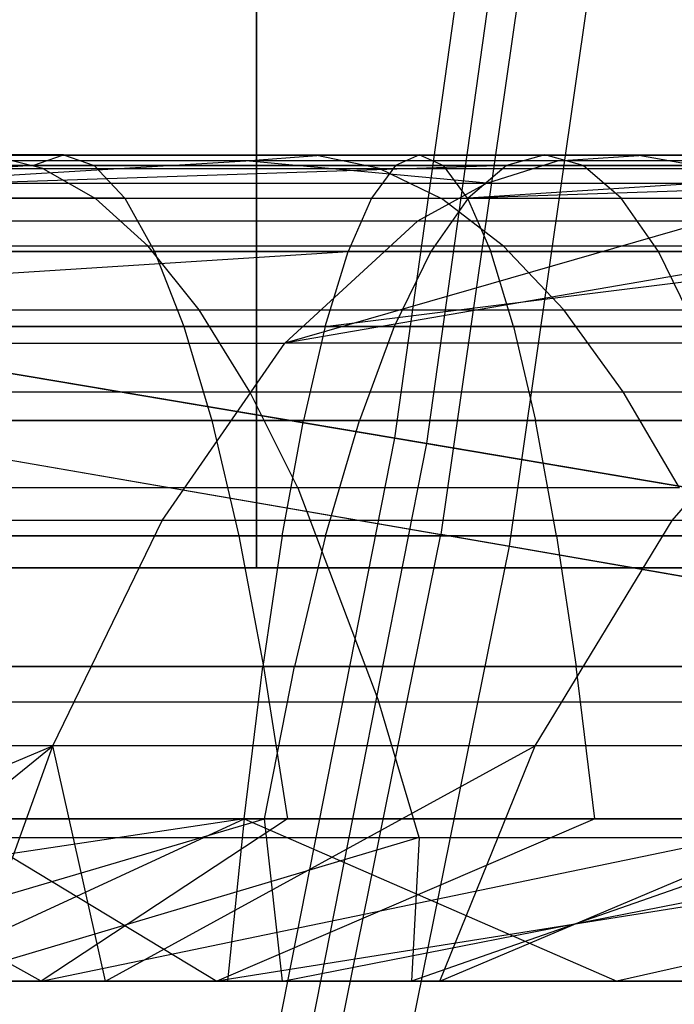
# Model space of a CAD drawing. Extents: x 0.1 to 12.1, y -6 to 6.
# Tile 285 of 334: x 10.534 to 10.693, y -0.906 to -0.667. Entities that reach past the tile are written whole.
import ezdxf

# ---------------------------------------------------------------- set-up
doc = ezdxf.new("R2010")
doc.units = 0
doc.header["$LTSCALE"] = 2.54
doc.layers.get('0').update_dxf_attribs({"linetype": 'CONTINUOUS'})

# ---------------------------------------------------------------- blocks, each defined once
blk = doc.blocks.new('DROPS_COLOR_B-11195_STL')
at = {"color": 0}
for p, q in [((10.59154, 0, 19.83452), (10.59154, -0.8, 19.83452)), ((10.59154, 0, 19.83452), (10.59154, -0.8, 19.83452)), ((10.59154, -0.8, 34.0607), (10.59154, 0, 34.0607)), ((10.59154, -0.8, 34.0607), (10.59154, 0, 34.0607)), ((10.67396, -0.5294, 4.44423), (10.63621, -0.79194, 4.44423)), ((10.67396, -0.5294, 4.44423), (10.63621, -0.79194, 4.44423)), ((10.69059, -0.53131, 10.9169), (10.65271, -0.7948, 10.9169)), ((10.69059, -0.53131, 10.9169), (10.65271, -0.7948, 10.9169)), ((10.54482, -0.70001, 55.95848), (10.42776, -0.70001, 55.9722)), ((10.54482, -0.70001, 55.95848), (10.42776, -0.70001, 55.9722)), ((10.48557, -0.70001, 57.77384), (10.63102, -0.70001, 57.76066)), ((10.48557, -0.70001, 57.77384), (10.63102, -0.70001, 57.76066)), ((10.60612, -0.70017, 54.12078), (10.52687, -0.70017, 54.14415)), ((10.53979, -0.70338, 54.19203), (10.52687, -0.70017, 54.14415)), ((10.60612, -0.70017, 54.12078), (10.52687, -0.70017, 54.14415)), ((10.53979, -0.70338, 54.19203), (10.52687, -0.70017, 54.14415)), ((10.53739, -0.70263, 55.90299), (10.54482, -0.70001, 55.95848)), ((10.53739, -0.70263, 55.90299), (10.54482, -0.70001, 55.95848)), ((10.54482, -0.70001, 55.95848), (10.55225, -0.70263, 56.01398)), ((10.54482, -0.70001, 55.95848), (10.55225, -0.70263, 56.01398)), ((10.54482, -0.70001, 55.95848), (10.66135, -0.70001, 55.94082)), ((10.54482, -0.70001, 55.95848), (10.66135, -0.70001, 55.94082)), ((10.58899, -0.70147, 54.06764), (10.60612, -0.70017, 54.12078)), ((10.58899, -0.70147, 54.06764), (10.60612, -0.70017, 54.12078)), ((10.68414, -0.70017, 54.0936), (10.60612, -0.70017, 54.12078)), ((10.62133, -0.70338, 54.16798), (10.60612, -0.70017, 54.12078)), ((10.68414, -0.70017, 54.0936), (10.60612, -0.70017, 54.12078)), ((10.62133, -0.70338, 54.16798), (10.60612, -0.70017, 54.12078)), ((10.63102, -0.70001, 57.76066), (10.6252, -0.70263, 57.70498)), ((10.63102, -0.70001, 57.76066), (10.6252, -0.70263, 57.70498)), ((10.63102, -0.70001, 57.76066), (10.63684, -0.70263, 57.81635)), ((10.63102, -0.70001, 57.76066), (10.77577, -0.70001, 57.74354)), ((10.63102, -0.70001, 57.76066), (10.63684, -0.70263, 57.81635)), ((10.63102, -0.70001, 57.76066), (10.77577, -0.70001, 57.74354)), ((10.66135, -0.70001, 55.94082), (10.65206, -0.70263, 55.88561)), ((10.66135, -0.70001, 55.94082), (10.65206, -0.70263, 55.88561)), ((10.67065, -0.70263, 55.99603), (10.66135, -0.70001, 55.94082)), ((10.66135, -0.70001, 55.94082), (10.77764, -0.70001, 55.91916)), ((10.66135, -0.70001, 55.94082), (10.77764, -0.70001, 55.91916)), ((10.67065, -0.70263, 55.99603), (10.66135, -0.70001, 55.94082)), ((10.66447, -0.70147, 54.04134), (10.68414, -0.70017, 54.0936)), ((10.66447, -0.70147, 54.04134), (10.68414, -0.70017, 54.0936)), ((10.76131, -0.70017, 54.0624), (10.68414, -0.70017, 54.0936)), ((10.70161, -0.70338, 54.14001), (10.68414, -0.70017, 54.0936)), ((10.76131, -0.70017, 54.0624), (10.68414, -0.70017, 54.0936)), ((10.70161, -0.70338, 54.14001), (10.68414, -0.70017, 54.0936)), ((10.65206, -0.70263, 55.88561), (10.41667, -0.7105, 55.86103)), ((10.53739, -0.70263, 55.90299), (10.41667, -0.7105, 55.86103)), ((10.65206, -0.70263, 55.88561), (10.41667, -0.7105, 55.86103)), ((10.53739, -0.70263, 55.90299), (10.41667, -0.7105, 55.86103)), ((10.42221, -0.70263, 55.91649), (10.53739, -0.70263, 55.90299)), ((10.42221, -0.70263, 55.91649), (10.53739, -0.70263, 55.90299)), ((10.55225, -0.70263, 56.01398), (10.43332, -0.70263, 56.02792)), ((10.55225, -0.70263, 56.01398), (10.43332, -0.70263, 56.02792)), ((10.6252, -0.70263, 57.70498), (10.48129, -0.70263, 57.71802)), ((10.6252, -0.70263, 57.70498), (10.48129, -0.70263, 57.71802)), ((10.63684, -0.70263, 57.81635), (10.48985, -0.70263, 57.82967)), ((10.63684, -0.70263, 57.81635), (10.48985, -0.70263, 57.82967)), ((10.49966, -0.70687, 54.04333), (10.58899, -0.70147, 54.06764)), ((10.49966, -0.70687, 54.04333), (10.58899, -0.70147, 54.06764)), ((10.58899, -0.70147, 54.06764), (10.51232, -0.70147, 54.09025)), ((10.58899, -0.70147, 54.06764), (10.51232, -0.70147, 54.09025)), ((10.53739, -0.70263, 55.90299), (10.65206, -0.70263, 55.88561)), ((10.53739, -0.70263, 55.90299), (10.65206, -0.70263, 55.88561)), ((10.55225, -0.70263, 56.01398), (10.55965, -0.7105, 56.06923)), ((10.55225, -0.70263, 56.01398), (10.55965, -0.7105, 56.06923)), ((10.55225, -0.70263, 56.01398), (10.67065, -0.70263, 55.99603)), ((10.55225, -0.70263, 56.01398), (10.67065, -0.70263, 55.99603)), ((10.64735, -0.70687, 53.99586), (10.58899, -0.70147, 54.06764)), ((10.64735, -0.70687, 53.99586), (10.58899, -0.70147, 54.06764)), ((10.66447, -0.70147, 54.04134), (10.58899, -0.70147, 54.06764)), ((10.66447, -0.70147, 54.04134), (10.58899, -0.70147, 54.06764)), ((10.6252, -0.70263, 57.70498), (10.61941, -0.7105, 57.64954)), ((10.6252, -0.70263, 57.70498), (10.61941, -0.7105, 57.64954)), ((10.76842, -0.70263, 57.68804), (10.6252, -0.70263, 57.70498)), ((10.76842, -0.70263, 57.68804), (10.6252, -0.70263, 57.70498)), ((10.78312, -0.70263, 57.79904), (10.63684, -0.70263, 57.81635)), ((10.64263, -0.7105, 57.87179), (10.63684, -0.70263, 57.81635)), ((10.78312, -0.70263, 57.79904), (10.63684, -0.70263, 57.81635)), ((10.64263, -0.7105, 57.87179), (10.63684, -0.70263, 57.81635)), ((10.88013, -0.70263, 55.83915), (10.6428, -0.7105, 55.83064)), ((10.76648, -0.70263, 55.8643), (10.6428, -0.7105, 55.83064)), ((10.88013, -0.70263, 55.83915), (10.6428, -0.7105, 55.83064)), ((10.65206, -0.70263, 55.88561), (10.6428, -0.7105, 55.83064)), ((10.76648, -0.70263, 55.8643), (10.6428, -0.7105, 55.83064)), ((10.65206, -0.70263, 55.88561), (10.6428, -0.7105, 55.83064)), ((10.64735, -0.70687, 53.99586), (10.66447, -0.70147, 54.04134)), ((10.64735, -0.70687, 53.99586), (10.66447, -0.70147, 54.04134)), ((10.65206, -0.70263, 55.88561), (10.76648, -0.70263, 55.8643)), ((10.65206, -0.70263, 55.88561), (10.76648, -0.70263, 55.8643)), ((10.73912, -0.70147, 54.01115), (10.66447, -0.70147, 54.04134)), ((10.73912, -0.70147, 54.01115), (10.66447, -0.70147, 54.04134)), ((10.6799, -0.7105, 56.05099), (10.67065, -0.70263, 55.99603)), ((10.67065, -0.70263, 55.99603), (10.7888, -0.70263, 55.97402)), ((10.67065, -0.70263, 55.99603), (10.7888, -0.70263, 55.97402)), ((10.6799, -0.7105, 56.05099), (10.67065, -0.70263, 55.99603)), ((10.45636, -0.70338, 54.21231), (10.53979, -0.70338, 54.19203)), ((10.45636, -0.70338, 54.21231), (10.53979, -0.70338, 54.19203)), ((10.53979, -0.70338, 54.19203), (10.55254, -0.71065, 54.23928)), ((10.53979, -0.70338, 54.19203), (10.62133, -0.70338, 54.16798)), ((10.53979, -0.70338, 54.19203), (10.55254, -0.71065, 54.23928)), ((10.53979, -0.70338, 54.19203), (10.62133, -0.70338, 54.16798)), ((10.62133, -0.70338, 54.16798), (10.63635, -0.71065, 54.21456)), ((10.62133, -0.70338, 54.16798), (10.70161, -0.70338, 54.14001)), ((10.62133, -0.70338, 54.16798), (10.63635, -0.71065, 54.21456)), ((10.62133, -0.70338, 54.16798), (10.70161, -0.70338, 54.14001)), ((10.49966, -0.70687, 54.04333), (10.64735, -0.70687, 53.99586)), ((10.49966, -0.70687, 54.04333), (10.64735, -0.70687, 53.99586)), ((10.64735, -0.70687, 53.99586), (10.63054, -0.71613, 53.95121)), ((10.64735, -0.70687, 53.99586), (10.63054, -0.71613, 53.95121)), ((10.64735, -0.70687, 53.99586), (10.71981, -0.70687, 53.96655)), ((10.64735, -0.70687, 53.99586), (10.71981, -0.70687, 53.96655)), ((10.41667, -0.7105, 55.86103), (10.6428, -0.7105, 55.83064)), ((10.41667, -0.7105, 55.86103), (10.6428, -0.7105, 55.83064)), ((10.55965, -0.7105, 56.06923), (10.43886, -0.7105, 56.08339)), ((10.55965, -0.7105, 56.06923), (10.43886, -0.7105, 56.08339)), ((10.55254, -0.71065, 54.23928), (10.4668, -0.71065, 54.26013)), ((10.55254, -0.71065, 54.23928), (10.4668, -0.71065, 54.26013)), ((10.47703, -0.7105, 57.66244), (10.61941, -0.7105, 57.64954)), ((10.47703, -0.7105, 57.66244), (10.61941, -0.7105, 57.64954)), ((10.49412, -0.7105, 57.88525), (10.64263, -0.7105, 57.87179)), ((10.49412, -0.7105, 57.88525), (10.64263, -0.7105, 57.87179)), ((10.63635, -0.71065, 54.21456), (10.55254, -0.71065, 54.23928)), ((10.56533, -0.72218, 54.28666), (10.55254, -0.71065, 54.23928)), ((10.63635, -0.71065, 54.21456), (10.55254, -0.71065, 54.23928)), ((10.56533, -0.72218, 54.28666), (10.55254, -0.71065, 54.23928)), ((10.55965, -0.7105, 56.06923), (10.56686, -0.72343, 56.12303)), ((10.55965, -0.7105, 56.06923), (10.56686, -0.72343, 56.12303)), ((10.55965, -0.7105, 56.06923), (10.6799, -0.7105, 56.05099)), ((10.55965, -0.7105, 56.06923), (10.6799, -0.7105, 56.05099)), ((10.61941, -0.7105, 57.64954), (10.61377, -0.72343, 57.59555)), ((10.61941, -0.7105, 57.64954), (10.61377, -0.72343, 57.59555)), ((10.61941, -0.7105, 57.64954), (10.76111, -0.7105, 57.63278)), ((10.61941, -0.7105, 57.64954), (10.76111, -0.7105, 57.63278)), ((10.6428, -0.7105, 55.83064), (10.63379, -0.72343, 55.77711)), ((10.6428, -0.7105, 55.83064), (10.63379, -0.72343, 55.77711)), ((10.71886, -0.71065, 54.18582), (10.63635, -0.71065, 54.21456)), ((10.6514, -0.72218, 54.26127), (10.63635, -0.71065, 54.21456)), ((10.71886, -0.71065, 54.18582), (10.63635, -0.71065, 54.21456)), ((10.6514, -0.72218, 54.26127), (10.63635, -0.71065, 54.21456)), ((10.64263, -0.7105, 57.87179), (10.64827, -0.72343, 57.92578)), ((10.64263, -0.7105, 57.87179), (10.79043, -0.7105, 57.8543)), ((10.64263, -0.7105, 57.87179), (10.64827, -0.72343, 57.92578)), ((10.64263, -0.7105, 57.87179), (10.79043, -0.7105, 57.8543)), ((10.6428, -0.7105, 55.83064), (10.86719, -0.7105, 55.78494)), ((10.6428, -0.7105, 55.83064), (10.86719, -0.7105, 55.78494)), ((10.68891, -0.72343, 56.10453), (10.6799, -0.7105, 56.05099)), ((10.6799, -0.7105, 56.05099), (10.7999, -0.7105, 56.02865)), ((10.6799, -0.7105, 56.05099), (10.7999, -0.7105, 56.02865)), ((10.68891, -0.72343, 56.10453), (10.6799, -0.7105, 56.05099)), ((10.63054, -0.71613, 53.95121), (10.48723, -0.71613, 53.99728)), ((10.63054, -0.71613, 53.95121), (10.48723, -0.71613, 53.99728)), ((10.59837, -0.74563, 53.86574), (10.63054, -0.71613, 53.95121)), ((10.76969, -0.71613, 53.89092), (10.59837, -0.74563, 53.86574)), ((10.76969, -0.71613, 53.89092), (10.59837, -0.74563, 53.86574)), ((10.70086, -0.71613, 53.92278), (10.59837, -0.74563, 53.86574)), ((10.70086, -0.71613, 53.92278), (10.59837, -0.74563, 53.86574)), ((10.59837, -0.74563, 53.86574), (10.63054, -0.71613, 53.95121)), ((10.70086, -0.71613, 53.92278), (10.63054, -0.71613, 53.95121)), ((10.70086, -0.71613, 53.92278), (10.63054, -0.71613, 53.95121)), ((10.32907, -0.74162, 57.56373), (10.61377, -0.72343, 57.59555)), ((10.32907, -0.74162, 57.56373), (10.61377, -0.72343, 57.59555)), ((10.41128, -0.72343, 55.80701), (10.63379, -0.72343, 55.77711)), ((10.41128, -0.72343, 55.80701), (10.63379, -0.72343, 55.77711)), ((10.56686, -0.72343, 56.12303), (10.44425, -0.72343, 56.1374)), ((10.56686, -0.72343, 56.12303), (10.44425, -0.72343, 56.1374)), ((10.61377, -0.72343, 57.59555), (10.47288, -0.72343, 57.60831)), ((10.61377, -0.72343, 57.59555), (10.47288, -0.72343, 57.60831)), ((10.56533, -0.72218, 54.28666), (10.47726, -0.72218, 54.30807)), ((10.56533, -0.72218, 54.28666), (10.47726, -0.72218, 54.30807)), ((10.64827, -0.72343, 57.92578), (10.49827, -0.72343, 57.93937)), ((10.64827, -0.72343, 57.92578), (10.49827, -0.72343, 57.93937)), ((10.6514, -0.72218, 54.26127), (10.56533, -0.72218, 54.28666)), ((10.57768, -0.73758, 54.33242), (10.56533, -0.72218, 54.28666)), ((10.6514, -0.72218, 54.26127), (10.56533, -0.72218, 54.28666)), ((10.57768, -0.73758, 54.33242), (10.56533, -0.72218, 54.28666)), ((10.56686, -0.72343, 56.12303), (10.57396, -0.74162, 56.17609)), ((10.56686, -0.72343, 56.12303), (10.57396, -0.74162, 56.17609)), ((10.56686, -0.72343, 56.12303), (10.68891, -0.72343, 56.10453)), ((10.56686, -0.72343, 56.12303), (10.68891, -0.72343, 56.10453)), ((10.6082, -0.74162, 57.5423), (10.61377, -0.72343, 57.59555)), ((10.6082, -0.74162, 57.5423), (10.61377, -0.72343, 57.59555)), ((10.6082, -0.74162, 57.5423), (10.75399, -0.72343, 57.57896)), ((10.6082, -0.74162, 57.5423), (10.75399, -0.72343, 57.57896)), ((10.75399, -0.72343, 57.57896), (10.61377, -0.72343, 57.59555)), ((10.75399, -0.72343, 57.57896), (10.61377, -0.72343, 57.59555)), ((10.63379, -0.72343, 55.77711), (10.6249, -0.74162, 55.72431)), ((10.63379, -0.72343, 55.77711), (10.6249, -0.74162, 55.72431)), ((10.63379, -0.72343, 55.77711), (10.85458, -0.72343, 55.73214)), ((10.63379, -0.72343, 55.77711), (10.85458, -0.72343, 55.73214)), ((10.79755, -0.72343, 57.90812), (10.64827, -0.72343, 57.92578)), ((10.65383, -0.74162, 57.97903), (10.64827, -0.72343, 57.92578)), ((10.79755, -0.72343, 57.90812), (10.64827, -0.72343, 57.92578)), ((10.65383, -0.74162, 57.97903), (10.64827, -0.72343, 57.92578)), ((10.73615, -0.72218, 54.23175), (10.6514, -0.72218, 54.26127)), ((10.66595, -0.73758, 54.30638), (10.6514, -0.72218, 54.26127)), ((10.73615, -0.72218, 54.23175), (10.6514, -0.72218, 54.26127)), ((10.66595, -0.73758, 54.30638), (10.6514, -0.72218, 54.26127)), ((10.6978, -0.74162, 56.15732), (10.68891, -0.72343, 56.10453)), ((10.68891, -0.72343, 56.10453), (10.81072, -0.72343, 56.08184)), ((10.68891, -0.72343, 56.10453), (10.81072, -0.72343, 56.08184)), ((10.6978, -0.74162, 56.15732), (10.68891, -0.72343, 56.10453)), ((10.48737, -0.73758, 54.35437), (10.57768, -0.73758, 54.33242)), ((10.48737, -0.73758, 54.35437), (10.57768, -0.73758, 54.33242)), ((10.58995, -0.7574, 54.37789), (10.57768, -0.73758, 54.33242)), ((10.57768, -0.73758, 54.33242), (10.66595, -0.73758, 54.30638)), ((10.58995, -0.7574, 54.37789), (10.57768, -0.73758, 54.33242)), ((10.57768, -0.73758, 54.33242), (10.66595, -0.73758, 54.30638)), ((10.68039, -0.7574, 54.35121), (10.66595, -0.73758, 54.30638)), ((10.66595, -0.73758, 54.30638), (10.75285, -0.73758, 54.27611)), ((10.68039, -0.7574, 54.35121), (10.66595, -0.73758, 54.30638)), ((10.66595, -0.73758, 54.30638), (10.75285, -0.73758, 54.27611)), ((10.32907, -0.74162, 57.56373), (10.6082, -0.74162, 57.5423)), ((10.32907, -0.74162, 57.56373), (10.6082, -0.74162, 57.5423)), ((10.6249, -0.74162, 55.72431), (10.40597, -0.74162, 55.75374)), ((10.6249, -0.74162, 55.72431), (10.40597, -0.74162, 55.75374)), ((10.57396, -0.74162, 56.17609), (10.44956, -0.74162, 56.19068)), ((10.57396, -0.74162, 56.17609), (10.44956, -0.74162, 56.19068)), ((10.50236, -0.74162, 57.99276), (10.65383, -0.74162, 57.97903)), ((10.50236, -0.74162, 57.99276), (10.65383, -0.74162, 57.97903)), ((10.57396, -0.74162, 56.17609), (10.58069, -0.76432, 56.22635)), ((10.57396, -0.74162, 56.17609), (10.58069, -0.76432, 56.22635)), ((10.57396, -0.74162, 56.17609), (10.6978, -0.74162, 56.15732)), ((10.57396, -0.74162, 56.17609), (10.6978, -0.74162, 56.15732)), ((10.6082, -0.74162, 57.5423), (10.60294, -0.76432, 57.49187)), ((10.6082, -0.74162, 57.5423), (10.60294, -0.76432, 57.49187)), ((10.6082, -0.74162, 57.5423), (10.88521, -0.74162, 57.50568)), ((10.6082, -0.74162, 57.5423), (10.88521, -0.74162, 57.50568)), ((10.6249, -0.74162, 55.72431), (10.61648, -0.76432, 55.67431)), ((10.6249, -0.74162, 55.72431), (10.61648, -0.76432, 55.67431)), ((10.84215, -0.74162, 55.68007), (10.6249, -0.74162, 55.72431)), ((10.84215, -0.74162, 55.68007), (10.6249, -0.74162, 55.72431)), ((10.65383, -0.74162, 57.97903), (10.6591, -0.76432, 58.02946)), ((10.65383, -0.74162, 57.97903), (10.80458, -0.74162, 57.96119)), ((10.65383, -0.74162, 57.97903), (10.6591, -0.76432, 58.02946)), ((10.65383, -0.74162, 57.97903), (10.80458, -0.74162, 57.96119)), ((10.46344, -0.74563, 53.90911), (10.59837, -0.74563, 53.86574)), ((10.46344, -0.74563, 53.90911), (10.59837, -0.74563, 53.86574)), ((10.56872, -0.78852, 53.78698), (10.59837, -0.74563, 53.86574)), ((10.56872, -0.78852, 53.78698), (10.59837, -0.74563, 53.86574)), ((10.72938, -0.74563, 53.80897), (10.59837, -0.74563, 53.86574)), ((10.72938, -0.74563, 53.80897), (10.59837, -0.74563, 53.86574)), ((10.69223, -0.78852, 53.73346), (10.72938, -0.74563, 53.80897)), ((10.69223, -0.78852, 53.73346), (10.72938, -0.74563, 53.80897)), ((10.49741, -0.7574, 54.40038), (10.58995, -0.7574, 54.37789)), ((10.49741, -0.7574, 54.40038), (10.58995, -0.7574, 54.37789)), ((10.60152, -0.78068, 54.42076), (10.58995, -0.7574, 54.37789)), ((10.58995, -0.7574, 54.37789), (10.68039, -0.7574, 54.35121)), ((10.60152, -0.78068, 54.42076), (10.58995, -0.7574, 54.37789)), ((10.58995, -0.7574, 54.37789), (10.68039, -0.7574, 54.35121)), ((10.69402, -0.78068, 54.39348), (10.68039, -0.7574, 54.35121)), ((10.68039, -0.7574, 54.35121), (10.76944, -0.7574, 54.32019)), ((10.69402, -0.78068, 54.39348), (10.68039, -0.7574, 54.35121)), ((10.68039, -0.7574, 54.35121), (10.76944, -0.7574, 54.32019)), ((10.45185, -0.76004, 4.17702), (10.63621, -0.79194, 4.44423)), ((10.45185, -0.76004, 4.17702), (10.63621, -0.79194, 4.44423)), ((10.60294, -0.76432, 57.49187), (10.32659, -0.76432, 57.51309)), ((10.60294, -0.76432, 57.49187), (10.32659, -0.76432, 57.51309)), ((10.40094, -0.76432, 55.70328), (10.61648, -0.76432, 55.67431)), ((10.40094, -0.76432, 55.70328), (10.61648, -0.76432, 55.67431)), ((10.58069, -0.76432, 56.22635), (10.45459, -0.76432, 56.24114)), ((10.58069, -0.76432, 56.22635), (10.45459, -0.76432, 56.24114)), ((10.46972, -0.76313, 11.18508), (10.65271, -0.7948, 10.9169)), ((10.46972, -0.76313, 11.18508), (10.65271, -0.7948, 10.9169)), ((10.6591, -0.76432, 58.02946), (10.50624, -0.76432, 58.04331)), ((10.6591, -0.76432, 58.02946), (10.50624, -0.76432, 58.04331)), ((10.58069, -0.76432, 56.22635), (10.58725, -0.79228, 56.27536)), ((10.58069, -0.76432, 56.22635), (10.58725, -0.79228, 56.27536)), ((10.58069, -0.76432, 56.22635), (10.70622, -0.76432, 56.20732)), ((10.58069, -0.76432, 56.22635), (10.70622, -0.76432, 56.20732)), ((10.5978, -0.79228, 57.44269), (10.60294, -0.76432, 57.49187)), ((10.5978, -0.79228, 57.44269), (10.60294, -0.76432, 57.49187)), ((10.87718, -0.76432, 57.45561), (10.60294, -0.76432, 57.49187)), ((10.87718, -0.76432, 57.45561), (10.60294, -0.76432, 57.49187)), ((10.60828, -0.79228, 55.62556), (10.61648, -0.76432, 55.67431)), ((10.60828, -0.79228, 55.62556), (10.61648, -0.76432, 55.67431)), ((10.61648, -0.76432, 55.67431), (10.83037, -0.76432, 55.63075)), ((10.61648, -0.76432, 55.67431), (10.83037, -0.76432, 55.63075)), ((10.81123, -0.76432, 58.01146), (10.6591, -0.76432, 58.02946)), ((10.66424, -0.79228, 58.07864), (10.6591, -0.76432, 58.02946)), ((10.81123, -0.76432, 58.01146), (10.6591, -0.76432, 58.02946)), ((10.66424, -0.79228, 58.07864), (10.6591, -0.76432, 58.02946)), ((10.60152, -0.78068, 54.42076), (10.50688, -0.78068, 54.44377)), ((10.60152, -0.78068, 54.42076), (10.50688, -0.78068, 54.44377)), ((10.69402, -0.78068, 54.39348), (10.60152, -0.78068, 54.42076)), ((10.60152, -0.78068, 54.42076), (10.62119, -0.83242, 54.49363)), ((10.60152, -0.78068, 54.42076), (10.62119, -0.83242, 54.49363)), ((10.69402, -0.78068, 54.39348), (10.60152, -0.78068, 54.42076)), ((10.56872, -0.78852, 53.78698), (10.44151, -0.78852, 53.82787)), ((10.56872, -0.78852, 53.78698), (10.44151, -0.78852, 53.82787)), ((10.54221, -0.84312, 53.71655), (10.56872, -0.78852, 53.78698)), ((10.54221, -0.84312, 53.71655), (10.56872, -0.78852, 53.78698)), ((10.69223, -0.78852, 53.73346), (10.56872, -0.78852, 53.78698)), ((10.69223, -0.78852, 53.73346), (10.56872, -0.78852, 53.78698)), ((10.65901, -0.84312, 53.66594), (10.69223, -0.78852, 53.73346)), ((10.65901, -0.84312, 53.66594), (10.69223, -0.78852, 53.73346)), ((10.81044, -0.78852, 53.66784), (10.69223, -0.78852, 53.73346)), ((10.81044, -0.78852, 53.66784), (10.69223, -0.78852, 53.73346)), ((10.32417, -0.79228, 57.4637), (10.5978, -0.79228, 57.44269)), ((10.32417, -0.79228, 57.4637), (10.5978, -0.79228, 57.44269)), ((10.60828, -0.79228, 55.62556), (10.39603, -0.79228, 55.65408)), ((10.60828, -0.79228, 55.62556), (10.39603, -0.79228, 55.65408)), ((10.58725, -0.79228, 56.27536), (10.4595, -0.79228, 56.29034)), ((10.58725, -0.79228, 56.27536), (10.4595, -0.79228, 56.29034)), ((10.51002, -0.79228, 58.09261), (10.66424, -0.79228, 58.07864)), ((10.51002, -0.79228, 58.09261), (10.66424, -0.79228, 58.07864)), ((10.58354, -1.0519, 4.44423), (10.63621, -0.79194, 4.44423)), ((10.58354, -1.0519, 4.44423), (10.63621, -0.79194, 4.44423)), ((10.58725, -0.79228, 56.27536), (10.59328, -0.82387, 56.32034)), ((10.58725, -0.79228, 56.27536), (10.59328, -0.82387, 56.32034)), ((10.58725, -0.79228, 56.27536), (10.71443, -0.79228, 56.25608)), ((10.58725, -0.79228, 56.27536), (10.71443, -0.79228, 56.25608)), ((10.5978, -0.79228, 57.44269), (10.59308, -0.82387, 57.39756)), ((10.5978, -0.79228, 57.44269), (10.59308, -0.82387, 57.39756)), ((10.5978, -0.79228, 57.44269), (10.86935, -0.79228, 57.40679)), ((10.5978, -0.79228, 57.44269), (10.86935, -0.79228, 57.40679)), ((10.60828, -0.79228, 55.62556), (10.60074, -0.82387, 55.5808)), ((10.60828, -0.79228, 55.62556), (10.60074, -0.82387, 55.5808)), ((10.81889, -0.79228, 55.58265), (10.60828, -0.79228, 55.62556)), ((10.81889, -0.79228, 55.58265), (10.60828, -0.79228, 55.62556)), ((10.80573, -0.82128, 4.72138), (10.63621, -0.79194, 4.44423)), ((10.80573, -0.82128, 4.72138), (10.63621, -0.79194, 4.44423)), ((10.66424, -0.79228, 58.07864), (10.66895, -0.82387, 58.12377)), ((10.66424, -0.79228, 58.07864), (10.81772, -0.79228, 58.06048)), ((10.66424, -0.79228, 58.07864), (10.66895, -0.82387, 58.12377)), ((10.66424, -0.79228, 58.07864), (10.81772, -0.79228, 58.06048)), ((10.65271, -0.7948, 10.9169), (10.59984, -1.0557, 10.9169)), ((10.65271, -0.7948, 10.9169), (10.59984, -1.0557, 10.9169)), ((10.65271, -0.7948, 10.9169), (10.82082, -0.82389, 10.63887)), ((10.65271, -0.7948, 10.9169), (10.82082, -0.82389, 10.63887)), ((10.59154, -0.8, 19.83452), (10.39013, -0.8, 19.44761)), ((10.39013, -0.8, 34.44761), (10.59154, -0.8, 34.0607)), ((10.59154, -0.8, 19.83452), (10.39013, -0.8, 19.44761)), ((10.39013, -0.8, 34.44761), (10.59154, -0.8, 34.0607)), ((10.75846, -0.8, 20.23751), (10.59154, -0.8, 19.83452)), ((10.59154, -0.8, 34.0607), (10.75846, -0.8, 33.65771)), ((10.75846, -0.8, 20.23751), (10.59154, -0.8, 19.83452)), ((10.59154, -0.8, 34.0607), (10.75846, -0.8, 33.65771)), ((10.59308, -0.82387, 57.39756), (10.32194, -0.82387, 57.41838)), ((10.59308, -0.82387, 57.39756), (10.32194, -0.82387, 57.41838)), ((10.39152, -0.82387, 55.60892), (10.60074, -0.82387, 55.5808)), ((10.39152, -0.82387, 55.60892), (10.60074, -0.82387, 55.5808)), ((10.59328, -0.82387, 56.32034), (10.46401, -0.82387, 56.3355)), ((10.59328, -0.82387, 56.32034), (10.46401, -0.82387, 56.3355)), ((10.66895, -0.82387, 58.12377), (10.51349, -0.82387, 58.13786)), ((10.66895, -0.82387, 58.12377), (10.51349, -0.82387, 58.13786)), ((10.58855, -0.86072, 57.3542), (10.59308, -0.82387, 57.39756)), ((10.58855, -0.86072, 57.3542), (10.59308, -0.82387, 57.39756)), ((10.86216, -0.82387, 57.36198), (10.59308, -0.82387, 57.39756)), ((10.86216, -0.82387, 57.36198), (10.59308, -0.82387, 57.39756)), ((10.59328, -0.82387, 56.32034), (10.59906, -0.86072, 56.36355)), ((10.59328, -0.82387, 56.32034), (10.59906, -0.86072, 56.36355)), ((10.59328, -0.82387, 56.32034), (10.72196, -0.82387, 56.30084)), ((10.59328, -0.82387, 56.32034), (10.72196, -0.82387, 56.30084)), ((10.5935, -0.86072, 55.53782), (10.60074, -0.82387, 55.5808)), ((10.5935, -0.86072, 55.53782), (10.60074, -0.82387, 55.5808)), ((10.60074, -0.82387, 55.5808), (10.80835, -0.82387, 55.53851)), ((10.60074, -0.82387, 55.5808), (10.80835, -0.82387, 55.53851)), ((10.82368, -0.82387, 58.10547), (10.66895, -0.82387, 58.12377)), ((10.67348, -0.86072, 58.16713), (10.66895, -0.82387, 58.12377)), ((10.82368, -0.82387, 58.10547), (10.66895, -0.82387, 58.12377)), ((10.67348, -0.86072, 58.16713), (10.66895, -0.82387, 58.12377)), ((10.52298, -0.83242, 54.51751), (10.62119, -0.83242, 54.49363)), ((10.52298, -0.83242, 54.51751), (10.62119, -0.83242, 54.49363)), ((10.63098, -0.86531, 54.52991), (10.62119, -0.83242, 54.49363)), ((10.62119, -0.83242, 54.49363), (10.71718, -0.83242, 54.46532)), ((10.63098, -0.86531, 54.52991), (10.62119, -0.83242, 54.49363)), ((10.62119, -0.83242, 54.49363), (10.71718, -0.83242, 54.46532)), ((10.40672, -0.90001, 53.69894), (10.54221, -0.84312, 53.71655)), ((10.40672, -0.90001, 53.69894), (10.54221, -0.84312, 53.71655)), ((10.54221, -0.84312, 53.71655), (10.42191, -0.84312, 53.75522)), ((10.54221, -0.84312, 53.71655), (10.42191, -0.84312, 53.75522)), ((10.47163, -0.90001, 53.67958), (10.54221, -0.84312, 53.71655)), ((10.47163, -0.90001, 53.67958), (10.54221, -0.84312, 53.71655)), ((10.52167, -0.90001, 53.66198), (10.54221, -0.84312, 53.71655)), ((10.52167, -0.90001, 53.66198), (10.54221, -0.84312, 53.71655)), ((10.55496, -0.90001, 53.64891), (10.54221, -0.84312, 53.71655)), ((10.55496, -0.90001, 53.64891), (10.54221, -0.84312, 53.71655)), ((10.65901, -0.84312, 53.66594), (10.54221, -0.84312, 53.71655)), ((10.65901, -0.84312, 53.66594), (10.54221, -0.84312, 53.71655)), ((10.55496, -0.90001, 53.64891), (10.65901, -0.84312, 53.66594)), ((10.55496, -0.90001, 53.64891), (10.65901, -0.84312, 53.66594)), ((10.63591, -0.90001, 53.61232), (10.65901, -0.84312, 53.66594)), ((10.63591, -0.90001, 53.61232), (10.65901, -0.84312, 53.66594)), ((10.63591, -0.90001, 53.61232), (10.7708, -0.84312, 53.60388)), ((10.63591, -0.90001, 53.61232), (10.7708, -0.84312, 53.60388)), ((10.7708, -0.84312, 53.60388), (10.65901, -0.84312, 53.66594)), ((10.7708, -0.84312, 53.60388), (10.65901, -0.84312, 53.66594)), ((10.31981, -0.86072, 57.37484), (10.58855, -0.86072, 57.3542)), ((10.31981, -0.86072, 57.37484), (10.58855, -0.86072, 57.3542)), ((10.58855, -0.86072, 57.3542), (10.32736, -0.90001, 57.33589)), ((10.58855, -0.86072, 57.3542), (10.32736, -0.90001, 57.33589)), ((10.5935, -0.86072, 55.53782), (10.38719, -0.86072, 55.56554)), ((10.5935, -0.86072, 55.53782), (10.38719, -0.86072, 55.56554)), ((10.45994, -0.90001, 55.51855), (10.5935, -0.86072, 55.53782)), ((10.45994, -0.90001, 55.51855), (10.5935, -0.86072, 55.53782)), ((10.59906, -0.86072, 56.36355), (10.46834, -0.86072, 56.37888)), ((10.59906, -0.86072, 56.36355), (10.46834, -0.86072, 56.37888)), ((10.53941, -0.90001, 56.40989), (10.46834, -0.86072, 56.37888)), ((10.53941, -0.90001, 56.40989), (10.46834, -0.86072, 56.37888)), ((10.50346, -0.90001, 57.32367), (10.58855, -0.86072, 57.3542)), ((10.50346, -0.90001, 57.32367), (10.58855, -0.86072, 57.3542)), ((10.51682, -0.86072, 58.18132), (10.58197, -0.90001, 58.21462)), ((10.51682, -0.86072, 58.18132), (10.67348, -0.86072, 58.16713)), ((10.51682, -0.86072, 58.18132), (10.58197, -0.90001, 58.21462)), ((10.51682, -0.86072, 58.18132), (10.67348, -0.86072, 58.16713)), ((10.59906, -0.86072, 56.36355), (10.53941, -0.90001, 56.40989)), ((10.53941, -0.90001, 56.40989), (10.7292, -0.86072, 56.34382)), ((10.53941, -0.90001, 56.40989), (10.7292, -0.86072, 56.34382)), ((10.59906, -0.86072, 56.36355), (10.53941, -0.90001, 56.40989)), ((10.67348, -0.86072, 58.16713), (10.58197, -0.90001, 58.21462)), ((10.67348, -0.86072, 58.16713), (10.58197, -0.90001, 58.21462)), ((10.8294, -0.86072, 58.14868), (10.58197, -0.90001, 58.21462)), ((10.8294, -0.86072, 58.14868), (10.58197, -0.90001, 58.21462)), ((10.58855, -0.86072, 57.3542), (10.58455, -0.90001, 57.31589)), ((10.58855, -0.86072, 57.3542), (10.58455, -0.90001, 57.31589)), ((10.58855, -0.86072, 57.3542), (10.85525, -0.86072, 57.31894)), ((10.58855, -0.86072, 57.3542), (10.85525, -0.86072, 57.31894)), ((10.58855, -0.86072, 57.3542), (10.67884, -0.90001, 57.30511)), ((10.58855, -0.86072, 57.3542), (10.67884, -0.90001, 57.30511)), ((10.59782, -0.90001, 55.498), (10.5935, -0.86072, 55.53782)), ((10.59782, -0.90001, 55.498), (10.5935, -0.86072, 55.53782)), ((10.79823, -0.86072, 55.49612), (10.5935, -0.86072, 55.53782)), ((10.79823, -0.86072, 55.49612), (10.5935, -0.86072, 55.53782)), ((10.59782, -0.90001, 55.498), (10.79823, -0.86072, 55.49612)), ((10.59782, -0.90001, 55.498), (10.79823, -0.86072, 55.49612)), ((10.59906, -0.86072, 56.36355), (10.7292, -0.86072, 56.34382)), ((10.59906, -0.86072, 56.36355), (10.7292, -0.86072, 56.34382)), ((10.67348, -0.86072, 58.16713), (10.8294, -0.86072, 58.14868)), ((10.67348, -0.86072, 58.16713), (10.8294, -0.86072, 58.14868)), ((10.85525, -0.86072, 57.31894), (10.67884, -0.90001, 57.30511)), ((10.85525, -0.86072, 57.31894), (10.67884, -0.90001, 57.30511)), ((10.63098, -0.86531, 54.52991), (10.5143, -0.90001, 54.59214)), ((10.63098, -0.86531, 54.52991), (10.5143, -0.90001, 54.59214)), ((10.53099, -0.86531, 54.55422), (10.63098, -0.86531, 54.52991)), ((10.53099, -0.86531, 54.55422), (10.63098, -0.86531, 54.52991)), ((10.63098, -0.86531, 54.52991), (10.62906, -0.90001, 54.56525)), ((10.63098, -0.86531, 54.52991), (10.62906, -0.90001, 54.56525)), ((10.7287, -0.86531, 54.50109), (10.62906, -0.90001, 54.56525)), ((10.7287, -0.86531, 54.50109), (10.62906, -0.90001, 54.56525)), ((10.63098, -0.86531, 54.52991), (10.7287, -0.86531, 54.50109)), ((10.63098, -0.86531, 54.52991), (10.7287, -0.86531, 54.50109)), ((10.38206, -0.90001, 56.42518), (10.53941, -0.90001, 56.40989)), ((10.38206, -0.90001, 56.42518), (10.53941, -0.90001, 56.40989)), ((10.39029, -0.90001, 58.22821), (10.58197, -0.90001, 58.21462)), ((10.39029, -0.90001, 58.22821), (10.58197, -0.90001, 58.21462)), ((10.41597, -0.90001, 52.81721), (10.70236, -0.90001, 53.14228)), ((10.41597, -0.90001, 52.81721), (10.70236, -0.90001, 53.14228)), ((10.41597, -0.90001, 61.0696), (10.70236, -0.90001, 60.74453)), ((10.41597, -0.90001, 61.0696), (10.70236, -0.90001, 60.74453)), ((10.59782, -0.90001, 55.498), (10.45994, -0.90001, 55.51855)), ((10.59782, -0.90001, 55.498), (10.45994, -0.90001, 55.51855)), ((10.58455, -0.90001, 57.31589), (10.50346, -0.90001, 57.32367)), ((10.58455, -0.90001, 57.31589), (10.50346, -0.90001, 57.32367)), ((10.5143, -0.90001, 54.59214), (10.62906, -0.90001, 54.56525)), ((10.5143, -0.90001, 54.59214), (10.62906, -0.90001, 54.56525)), ((10.55496, -0.90001, 53.64891), (10.52167, -0.90001, 53.66198)), ((10.55496, -0.90001, 53.64891), (10.52167, -0.90001, 53.66198)), ((10.53941, -0.90001, 56.40989), (10.69653, -0.90001, 56.3882)), ((10.53941, -0.90001, 56.40989), (10.69653, -0.90001, 56.3882)), ((10.63591, -0.90001, 53.61232), (10.55496, -0.90001, 53.64891)), ((10.63591, -0.90001, 53.61232), (10.55496, -0.90001, 53.64891)), ((10.58197, -0.90001, 58.21462), (10.77385, -0.90001, 58.19456)), ((10.58197, -0.90001, 58.21462), (10.77385, -0.90001, 58.19456)), ((10.67884, -0.90001, 57.30511), (10.58455, -0.90001, 57.31589)), ((10.67884, -0.90001, 57.30511), (10.58455, -0.90001, 57.31589)), ((10.73509, -0.90001, 55.47108), (10.59782, -0.90001, 55.498)), ((10.73509, -0.90001, 55.47108), (10.59782, -0.90001, 55.498)), ((10.62906, -0.90001, 54.56525), (10.74291, -0.90001, 54.53187)), ((10.62906, -0.90001, 54.56525), (10.74291, -0.90001, 54.53187)), ((10.69325, -0.90001, 53.58201), (10.63591, -0.90001, 53.61232)), ((10.69325, -0.90001, 53.58201), (10.63591, -0.90001, 53.61232)), ((10.85339, -0.90001, 57.28022), (10.67884, -0.90001, 57.30511)), ((10.85339, -0.90001, 57.28022), (10.67884, -0.90001, 57.30511))]:
    blk.add_line(p, q, dxfattribs=at)
blk = doc.blocks.new('GROUP_1')
at = {"color": 0}
for p, q in [((10.56504, 5.22868, 2.18298), (10.6007, 5.48356, 2.18298)), ((10.56504, 5.22868, 2.18298), (10.6007, 5.48356, 2.18298)), ((10.57278, 5.22737, 9.80747), (10.6085, 5.48269, 9.80747)), ((10.57278, 5.22737, 9.80747), (10.6085, 5.48269, 9.80747)), ((10.3509, 5.26473, 1.93392), (10.56504, 5.22868, 2.18298)), ((10.3509, 5.26473, 1.93392), (10.56504, 5.22868, 2.18298)), ((10.57278, 5.22737, 9.80747), (10.35915, 5.26334, 10.05698)), ((10.57278, 5.22737, 9.80747), (10.35915, 5.26334, 10.05698)), ((10.51526, 4.97616, 2.18298), (10.56504, 5.22868, 2.18298)), ((10.51526, 4.97616, 2.18298), (10.56504, 5.22868, 2.18298)), ((10.56504, 5.22868, 2.18298), (10.76533, 5.19495, 2.44362)), ((10.56504, 5.22868, 2.18298), (10.76533, 5.19495, 2.44362)), ((10.52292, 4.97443, 9.80747), (10.57278, 5.22737, 9.80747)), ((10.52292, 4.97443, 9.80747), (10.57278, 5.22737, 9.80747)), ((10.77255, 5.19374, 9.54642), (10.57278, 5.22737, 9.80747)), ((10.77255, 5.19374, 9.54642), (10.57278, 5.22737, 9.80747))]:
    blk.add_line(p, q, dxfattribs=at)
blk.add_blockref('DROPS_COLOR_B-11195_STL', (-0.06, 5.99731, -1.7), dxfattribs=at)

msp = doc.modelspace()

# ---------------------------------------------------------------- block references
at = {"color": 0}
msp.add_blockref('GROUP_1', (0.06, -5.99731, 1.7), dxfattribs=at)

doc.saveas('drawing.dxf')
